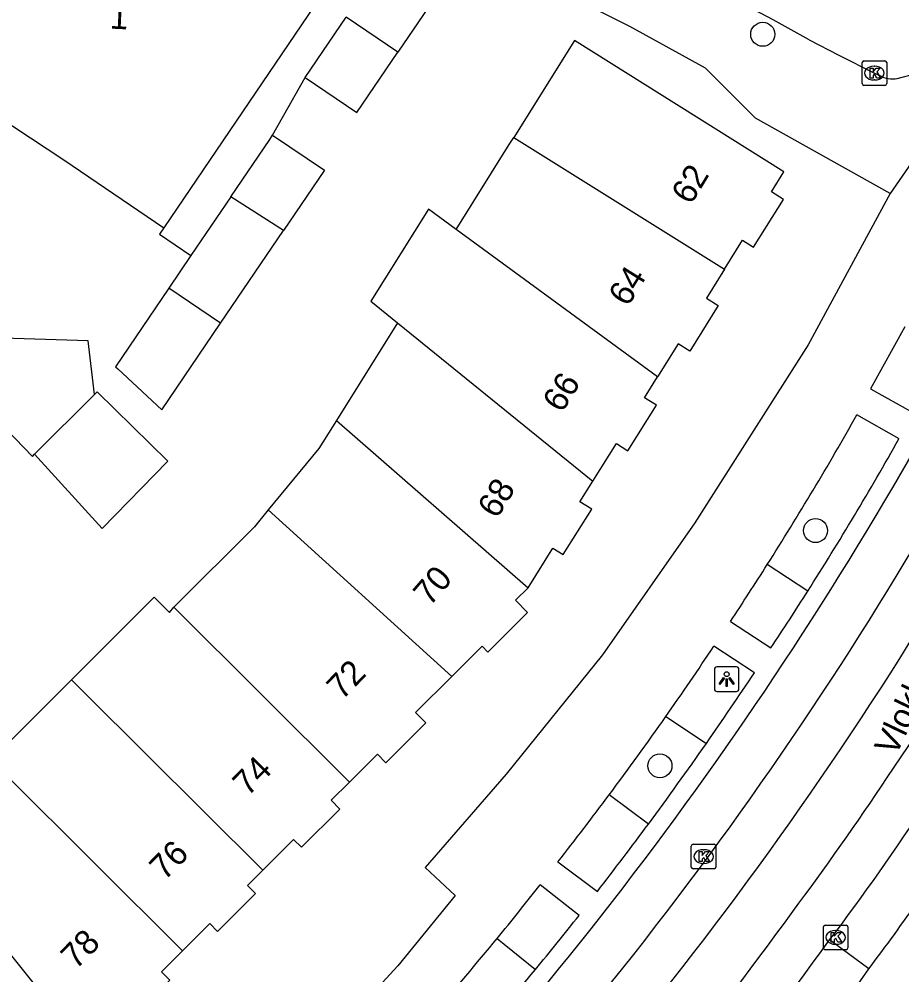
# Model space of a CAD drawing. Extents: x 161355 to 162026, y 386504 to 387459.
# Drawn here: x 161585.66 to 161621.63, y 386879.13 to 386918.07 of the extents above; entities that cross this region are included whole.
import ezdxf

# ---------------------------------------------------------------- set-up
doc = ezdxf.new("R2010")
doc.units = 0
for name, color, linetype in [('IMGEO_Boom', 7, 'Continuous'), ('IMGEO_Groenvoorziening', 7, 'Continuous'), ('IMGEO_Kolk', 7, 'Continuous'), ('IMGEO_Lichtpunt', 7, 'Continuous'), ('IMGEO_Openbare_ruimte_label', 7, 'Continuous'), ('IMGEO_Pand', 7, 'Continuous'), ('IMGEO_Pand_nummerreeks', 7, 'Continuous'), ('IMGEO_Rijbaan_lokaal_gesloten', 7, 'Continuous'), ('IMGEO_Rijbaan_lokaal_open', 7, 'Continuous'), ('IMGEO_Voetpad_open', 7, 'Continuous')]:
    doc.layers.add(name, color=color, linetype=linetype)

msp = doc.modelspace()

# ---------------------------------------------------------------- linework, layer by layer
at = {"layer": 'IMGEO_Boom'}
for centre in [(161615.959, 386917.448), (161618.11, 386897.228), (161611.772, 386887.643)]:
    msp.add_circle(centre, 0.489, dxfattribs=at)
at = {"layer": 'IMGEO_Groenvoorziening'}
for points in [[(161617.793, 386894.758), (161616.143, 386895.841)], [(161612.012, 386889.653), (161613.664, 386888.559)], [(161611.3, 386885.271), (161609.701, 386886.457)], [(161605.139, 386880.614), (161606.695, 386879.341)]]:
    msp.add_lwpolyline(points, dxfattribs=at)
at = {"layer": 'IMGEO_Kolk'}
for p, q in [((161620.085, 386916.367), (161620.937, 386916.367)), ((161620.01, 386915.441), (161620.01, 386916.293)), ((161620.498, 386916.147), (161620.523, 386916.147)), ((161621.011, 386916.293), (161621.011, 386915.441)), ((161620.521, 386915.587), (161620.496, 386915.587)), ((161620.937, 386915.367), (161620.085, 386915.367)), ((161613.125, 386884.447), (161613.977, 386884.447)), ((161613.05, 386883.521), (161613.05, 386884.373)), ((161613.538, 386884.227), (161613.563, 386884.227)), ((161614.051, 386884.373), (161614.051, 386883.521)), ((161613.561, 386883.667), (161613.536, 386883.667)), ((161613.977, 386883.447), (161613.125, 386883.447)), ((161618.432, 386880.227), (161618.432, 386881.079)), ((161618.507, 386881.153), (161619.359, 386881.153)), ((161618.92, 386880.933), (161618.945, 386880.933)), ((161619.433, 386881.079), (161619.433, 386880.227)), ((161619.359, 386880.153), (161618.507, 386880.153)), ((161618.943, 386880.373), (161618.918, 386880.373))]:
    msp.add_line(p, q, dxfattribs=at)
for points in [[(161620.085, 386916.367), (161620.937, 386916.367)], [(161620.01, 386915.441), (161620.01, 386916.293)], [(161620.331, 386916.067), (161620.454, 386916.067), (161620.454, 386915.916), (161620.584, 386916.067), (161620.748, 386916.067), (161620.602, 386915.916), (161620.755, 386915.667), (161620.603, 386915.667), (161620.518, 386915.831), (161620.454, 386915.764), (161620.454, 386915.667), (161620.331, 386915.667), (161620.331, 386916.067)], [(161621.011, 386916.293), (161621.011, 386915.441)], [(161620.937, 386915.367), (161620.085, 386915.367)], [(161613.125, 386884.447), (161613.977, 386884.447)], [(161613.05, 386883.521), (161613.05, 386884.373)], [(161613.371, 386884.147), (161613.494, 386884.147), (161613.494, 386883.996), (161613.624, 386884.147), (161613.788, 386884.147), (161613.642, 386883.996), (161613.795, 386883.747), (161613.643, 386883.747), (161613.558, 386883.911), (161613.494, 386883.844), (161613.494, 386883.747), (161613.371, 386883.747), (161613.371, 386884.147)], [(161614.051, 386884.373), (161614.051, 386883.521)], [(161613.977, 386883.447), (161613.125, 386883.447)], [(161618.432, 386880.227), (161618.432, 386881.079)], [(161618.507, 386881.153), (161619.359, 386881.153)], [(161619.433, 386881.079), (161619.433, 386880.227)], [(161618.753, 386880.853), (161618.876, 386880.853), (161618.876, 386880.702), (161619.006, 386880.853), (161619.17, 386880.853), (161619.024, 386880.702), (161619.177, 386880.453), (161619.025, 386880.453), (161618.94, 386880.617), (161618.876, 386880.55), (161618.876, 386880.453), (161618.753, 386880.453), (161618.753, 386880.853)], [(161619.359, 386880.153), (161618.507, 386880.153)]]:
    msp.add_lwpolyline(points, dxfattribs=at)
for centre, start, end in [((161620.087, 386916.291), 91.552, 178.448), ((161620.087, 386916.291), 91.552, 178.448), ((161620.935, 386916.291), 1.552, 88.448), ((161620.935, 386916.291), 1.552, 88.448), ((161620.087, 386915.443), 181.552, 268.448), ((161620.087, 386915.443), 181.552, 268.448), ((161620.935, 386915.443), 271.552, 358.448), ((161620.935, 386915.443), 271.552, 358.448), ((161613.127, 386884.371), 91.552, 178.448), ((161613.127, 386884.371), 91.552, 178.448), ((161613.975, 386884.371), 1.552, 88.448), ((161613.975, 386884.371), 1.552, 88.448), ((161613.127, 386883.523), 181.552, 268.448), ((161613.127, 386883.523), 181.552, 268.448), ((161613.975, 386883.523), 271.552, 358.448), ((161613.975, 386883.523), 271.552, 358.448), ((161618.509, 386881.077), 91.552, 178.448), ((161618.509, 386881.077), 91.552, 178.448), ((161619.357, 386881.077), 1.552, 88.448), ((161619.357, 386881.077), 1.552, 88.448), ((161618.509, 386880.229), 181.552, 268.448), ((161618.509, 386880.229), 181.552, 268.448), ((161619.357, 386880.229), 271.552, 358.448), ((161619.357, 386880.229), 271.552, 358.448)]:
    msp.add_arc(centre, 0.0765, start, end, dxfattribs=at)
for centre, major_axis, ratio, start_param, end_param in [((161620.497, 386915.867), (-0.387, 0.002), 0.722429, 4.712389, 7.853982), ((161620.522, 386915.867), (-0.39, 0.002), 0.717154, 1.570796, 4.712389), ((161613.537, 386883.947), (-0.387, 0.002), 0.722429, 4.712389, 7.853982), ((161613.562, 386883.947), (-0.39, 0.002), 0.717154, 1.570796, 4.712389), ((161618.919, 386880.653), (-0.387, 0.002), 0.722429, 4.712389, 7.853982), ((161618.944, 386880.653), (-0.39, 0.002), 0.717154, 1.570796, 4.712389)]:
    msp.add_ellipse(centre, major_axis=major_axis, ratio=ratio, start_param=start_param, end_param=end_param, dxfattribs=at)
at = {"layer": 'IMGEO_Lichtpunt'}
for p, q in [((161613.991, 386891.578), (161613.991, 386890.771)), ((161613.991, 386891.578), (161613.991, 386890.771)), ((161614.893, 386891.673), (161614.085, 386891.673)), ((161614.893, 386891.673), (161614.085, 386891.673)), ((161614.987, 386890.771), (161614.987, 386891.578)), ((161614.987, 386890.771), (161614.987, 386891.578)), ((161614.085, 386890.677), (161614.893, 386890.677)), ((161614.085, 386890.677), (161614.893, 386890.677))]:
    msp.add_line(p, q, dxfattribs=at)
for points in [[(161614.365, 386891.242), (161614.404, 386891.214), (161614.216, 386890.952), (161614.178, 386890.979), (161614.365, 386891.242)], [(161614.467, 386891.194), (161614.514, 386891.194), (161614.514, 386890.872), (161614.467, 386890.872), (161614.467, 386891.194)], [(161614.577, 386891.214), (161614.615, 386891.241), (161614.802, 386890.979), (161614.763, 386890.951), (161614.577, 386891.214)]]:
    msp.add_lwpolyline(points, dxfattribs=at)
msp.add_circle((161614.49, 386891.376), 0.0994, dxfattribs=at)
for centre, start, end in [((161614.085, 386891.578), 90, 180), ((161614.085, 386891.578), 90, 180), ((161614.893, 386891.578), 0, 90), ((161614.893, 386891.578), 0, 90), ((161614.085, 386890.771), 180, 270), ((161614.085, 386890.771), 180, 270), ((161614.893, 386890.771), 270, 0), ((161614.893, 386890.771), 270, 360)]:
    msp.add_arc(centre, 0.0946, start, end, dxfattribs=at)
at = {"layer": 'IMGEO_Pand'}
for points in [[(161577.253, 386921.501), (161576.946, 386914.905), (161584.039, 386914.6), (161587.487, 386912.327), (161591.562, 386909.562)], [(161598.792, 386920.532), (161598.77, 386920.211), (161591.562, 386909.562)], [(161603.346, 386920.042), (161602.754, 386919.169), (161601.089, 386916.715)], [(161597.317, 386915.691), (161598.982, 386918.145)], [(161601.089, 386916.715), (161598.982, 386918.145)], [(161614.403, 386907.875), (161615.142, 386909.055), (161615.587, 386908.777), (161616.802, 386910.718), (161616.312, 386911.025), (161616.824, 386911.844), (161608.286, 386917.191), (161605.816, 386913.247)], [(161597.317, 386915.691), (161599.424, 386914.261), (161601.089, 386916.715)], [(161594.283, 386910.821), (161595.871, 386913.161), (161595.992, 386913.34)], [(161595.992, 386913.34), (161598.099, 386911.91), (161596.434, 386909.456)], [(161603.469, 386909.498), (161605.633, 386912.954), (161605.816, 386913.247)], [(161605.816, 386913.247), (161614.403, 386907.875)], [(161594.283, 386910.821), (161592.662, 386908.432)], [(161596.434, 386909.456), (161594.283, 386910.821)], [(161603.469, 386909.498), (161602.337, 386910.326), (161599.987, 386906.575), (161601.082, 386905.687)], [(161593.871, 386905.678), (161596.434, 386909.456)], [(161611.674, 386903.494), (161603.469, 386909.498)], [(161592.662, 386908.432), (161591.764, 386907.108)], [(161614.403, 386907.875), (161613.665, 386906.697), (161614.148, 386906.394), (161612.989, 386904.544), (161612.517, 386904.84), (161611.674, 386903.494)], [(161591.764, 386907.108), (161589.59, 386903.905), (161589.689, 386903.813), (161591.479, 386902.153), (161593.871, 386905.678)], [(161593.871, 386905.678), (161591.764, 386907.108)], [(161601.082, 386905.687), (161598.596, 386901.718)], [(161601.082, 386905.687), (161609.038, 386899.236)], [(161588.73, 386902.778), (161588.471, 386904.961), (161583.244, 386905.121), (161582.344, 386904.253), (161586.203, 386900.253), (161586.294, 386900.344)], [(161609.038, 386899.236), (161610.001, 386900.774), (161610.467, 386900.482), (161611.628, 386902.336), (161611.14, 386902.642), (161611.674, 386903.494)], [(161586.294, 386900.344), (161589.042, 386897.318), (161591.728, 386900.056), (161588.841, 386902.887), (161588.73, 386902.778)], [(161586.294, 386900.344), (161588.73, 386902.778)], [(161598.596, 386901.718), (161597.876, 386900.568), (161595.815, 386898.067)], [(161598.596, 386901.718), (161606.397, 386894.899)], [(161606.397, 386894.899), (161607.409, 386896.515), (161607.832, 386896.25), (161608.991, 386898.1), (161608.514, 386898.399), (161609.038, 386899.236)], [(161595.815, 386898.067), (161595.252, 386897.383), (161591.968, 386894.106)], [(161603.288, 386891.286), (161595.815, 386898.067)], [(161603.288, 386891.286), (161604.522, 386892.517), (161604.76, 386892.278), (161606.378, 386893.893), (161605.885, 386894.387), (161606.397, 386894.899)], [(161587.794, 386891.147), (161591.142, 386894.488), (161591.171, 386894.516), (161591.789, 386893.897), (161591.968, 386894.106)], [(161591.968, 386894.106), (161599.124, 386886.982)], [(161584.729, 386888.087), (161587.794, 386891.147)], [(161587.794, 386891.147), (161588.4, 386890.544), (161595.588, 386883.391)], [(161599.124, 386886.982), (161600.261, 386888.116), (161600.605, 386887.771), (161602.236, 386889.399), (161601.818, 386889.818), (161603.288, 386891.286)], [(161592.318, 386880.105), (161585.12, 386887.27), (161585.333, 386887.482), (161584.729, 386888.087)], [(161579.741, 386886.883), (161588.362, 386876.136)], [(161599.124, 386886.982), (161598.38, 386886.239), (161598.735, 386885.884), (161597.172, 386884.323), (161596.848, 386884.648), (161595.588, 386883.391)], [(161595.588, 386883.391), (161594.967, 386882.771), (161595.299, 386882.438), (161593.751, 386880.892), (161593.429, 386881.214), (161592.318, 386880.105)], [(161592.318, 386880.105), (161591.463, 386879.252), (161591.803, 386878.912), (161590.175, 386877.286), (161589.845, 386877.616), (161588.362, 386876.136)]]:
    msp.add_lwpolyline(points, dxfattribs=at)
at = {"layer": 'IMGEO_Rijbaan_lokaal_gesloten'}
for centre, radius, start, end in [((161488.936, 386975.928), 155.038, 314.79473, 331.93275), ((161489.991, 386975.192), 155.639, 314.76332, 332.01003), ((161502.557, 386967.817), 143.323, 325.75385, 332.28494), ((161518.961, 386955.119), 122.624, 323.2265, 326.34491), ((161545.338, 386936.322), 92.143, 322.75185, 327.03221), ((161508.13, 386960.262), 134.399, 316.27937, 324.2346), ((161508.829, 386959.769), 135.44, 316.24749, 324.2046)]:
    msp.add_arc(centre, radius, start, end, dxfattribs=at)
at = {"layer": 'IMGEO_Rijbaan_lokaal_open'}
for points in [[(161617.847, 386917.219), (161619.059, 386916.595), (161620.511, 386915.867), (161620.727, 386915.768)], [(161621.443, 386915.645), (161623.095, 386916.088)], [(161620.285, 386879.373), (161618.686, 386880.551)]]:
    msp.add_lwpolyline(points, dxfattribs=at)
for centre, radius, start, end in [((161592.585, 386873.747), 50.279, 59.8386, 80.1571), ((161621.254, 386916.689), 1.061, 240.235, 280.2698), ((161530.465, 386946.83), 112.33, 323.09255, 326.65596)]:
    msp.add_arc(centre, radius, start, end, dxfattribs=at)
at = {"layer": 'IMGEO_Voetpad_open'}
for points in [[(161621.155, 386910.96), (161615.666, 386914.035), (161613.626, 386916.073), (161610.545, 386917.769), (161608.974, 386918.547), (161607.34, 386919.182), (161605.655, 386919.668), (161604.896, 386919.835), (161603.346, 386920.042)], [(161595.992, 386913.34), (161597.317, 386915.691)], [(161624.541, 386915.869), (161621.155, 386910.96)], [(161621.155, 386910.96), (161617.812, 386904.79), (161613.199, 386897.541), (161609.426, 386892.17), (161605.511, 386887.3), (161602.205, 386883.499), (161603.425, 386882.36), (161601.088, 386879.5), (161596.783, 386874.819), (161589.161, 386867.257), (161578.702, 386858.612), (161569.609, 386852.318), (161562.581, 386848.097), (161561.221, 386847.589), (161545.191, 386839.884)], [(161591.562, 386909.562), (161591.384, 386909.3), (161592.662, 386908.432)], [(161621.746, 386905.523), (161620.349, 386903.005), (161622.102, 386902.02), (161623.499, 386904.549)], [(161621.512, 386900.967), (161619.798, 386901.947)], [(161614.64, 386893.523), (161616.289, 386892.447)], [(161615.622, 386891.432), (161613.966, 386892.515)], [(161607.615, 386883.731), (161609.221, 386882.526)], [(161608.476, 386881.546), (161606.897, 386882.798)]]:
    msp.add_lwpolyline(points, dxfattribs=at)
for centre, radius, start, end in [((161486.104, 386978.178), 156.645, 314.94665, 331.47035), ((161500.36, 386969.295), 137.118, 327.60864, 330.5826), ((161504.13, 386967.057), 134.708, 327.54032, 330.61906), ((161497.522, 386971.109), 140.486, 326.47711, 327.60384), ((161502.238, 386968.316), 136.981, 326.36724, 327.52057), ((161498.371, 386969.338), 138.795, 324.96181, 326.39241), ((161486.034, 386977.645), 155.646, 325.08494, 326.36482), ((161497.604, 386969.947), 139.772, 323.32124, 324.93803), ((161488.847, 386975.806), 152.287, 323.52286, 325.04652), ((161491.692, 386974.599), 147.293, 321.90829, 323.24356), ((161490.956, 386974.257), 149.67, 322.20143, 323.51966), ((161486.485, 386977.923), 153.453, 320.64443, 321.69126), ((161497.65, 386969.239), 141.324, 320.49727, 321.64643), ((161488.507, 386976.318), 150.872, 319.11045, 320.62889), ((161511.547, 386957.398), 133.835, 316.18586, 324.33871), ((161498.07, 386969.052), 140.882, 318.76852, 320.44741)]:
    msp.add_arc(centre, radius, start, end, dxfattribs=at)

# ---------------------------------------------------------------- texts
at = {"layer": 'IMGEO_Openbare_ruimte_label'}
msp.add_text('Vlokhovenseweg', height=1, rotation=64.4086, dxfattribs=at).set_placement((161621.373, 386887.999))
at = {"layer": 'IMGEO_Pand_nummerreeks'}
for s, rotation, p in [('1', 357.3816, (161589.344, 386917.681)), ('62', 58.6164, (161613.031, 386910.464)), ('64', 58.0795, (161610.462, 386906.316)), ('66', 58.2412, (161607.779, 386901.988)), ('68', 58.6588, (161605.136, 386897.675)), ('70', 49.2945, (161602.395, 386894.112)), ('72', 45.9463, (161598.819, 386890.29)), ('74', 45.4413, (161594.981, 386886.365)), ('76', 45.1319, (161591.584, 386882.94)), ('78', 45.0975, (161587.973, 386879.315))]:
    msp.add_text(s, height=1, rotation=rotation, dxfattribs=at).set_placement(p)

doc.saveas('drawing.dxf')
